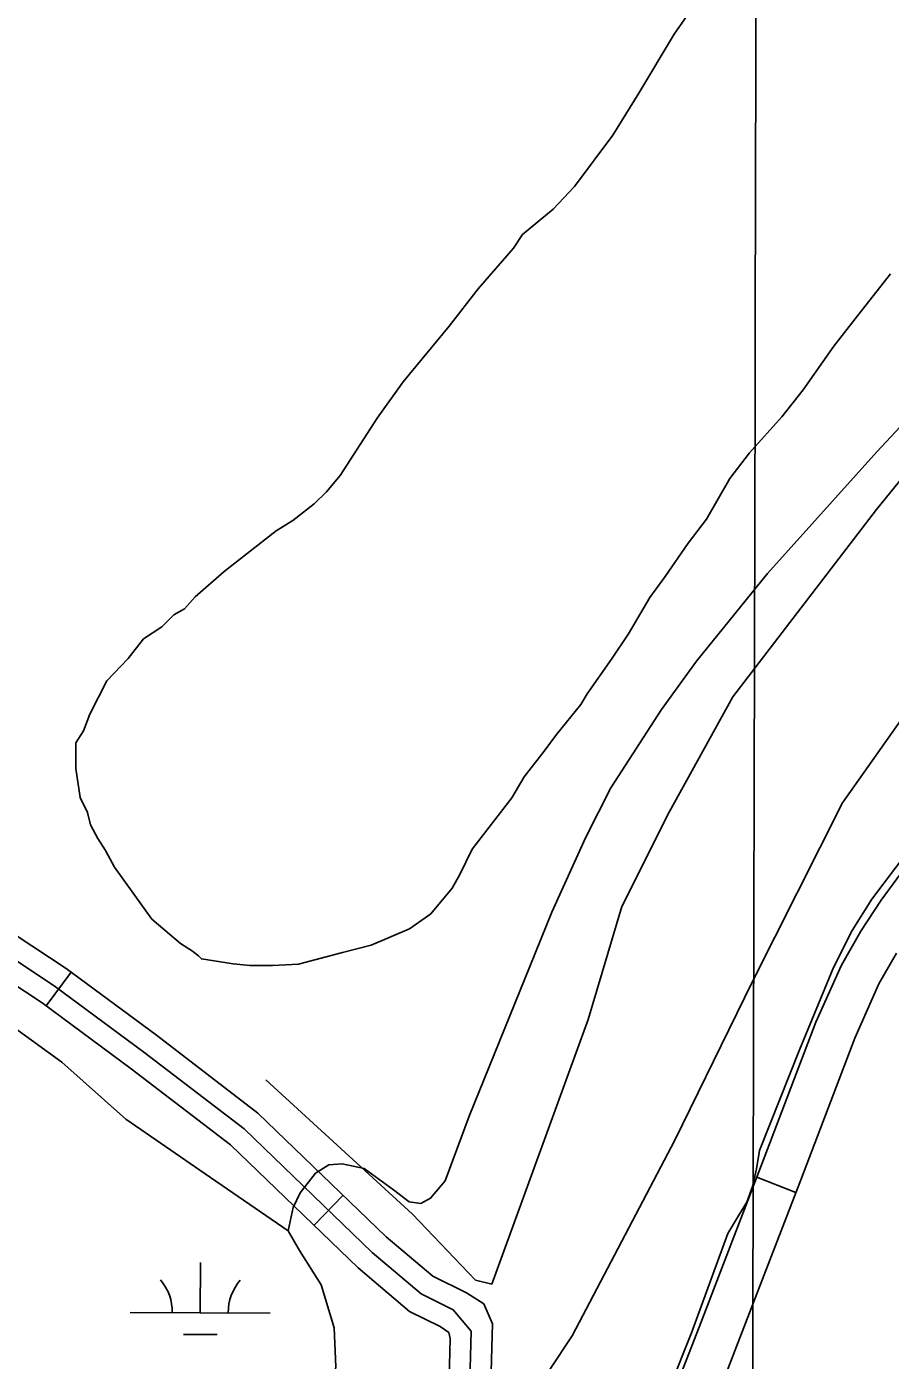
# Model space of a CAD drawing. Extents: x 3161665 to 3199565, y 885729 to 911164.
# Drawn here: x 3191518 to 3192135, y 904422 to 905376 of the extents above; entities that cross this region are included whole.
import ezdxf

# ---------------------------------------------------------------- set-up
doc = ezdxf.new("R2010")
doc.units = 0
for name, color, linetype in [('V-GRID-MAJR', 7, 'Continuous'), ('V-LEVE-TOET', 7, 'Continuous'), ('V-ROAD-CNTR', 7, 'Continuous'), ('V-SITE-VEGE', 7, 'Continuous'), ('V-TOPO-SHOR', 7, 'Continuous'), ('V-WETL-SWMP', 7, 'Continuous')]:
    doc.layers.add(name, color=color, linetype=linetype)

msp = doc.modelspace()

# ---------------------------------------------------------------- linework, layer by layer
at = {"layer": 'V-GRID-MAJR'}
msp.add_spline([(3192003.725, 891123.28), (3192018.711, 897184.122), (3192033.702, 903246.909), (3192048.693, 909309.741), (3192048.698, 909311.64)], degree=3, dxfattribs=at)
at = {"layer": 'V-LEVE-TOET'}
for points in [[(3192537.245000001, 905277.2279999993), (3192489.102000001, 905209.7509999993), (3192395.421000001, 905094.9149999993), (3192230.061000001, 904887.6989999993), (3192180.880000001, 904828.2779999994), (3192158.426000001, 904800.3699999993), (3192138.616000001, 904774.4629999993), (3192121.660000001, 904751.9659999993), (3192107.537000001, 904729.6479999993), (3192094.188000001, 904703.0819999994), (3192069.868000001, 904644.2689999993), (3192041.399000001, 904572.1529999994)], [(3191704.571000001, 904514.9279999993), (3191708.007000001, 904531.3979999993), (3191713.031000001, 904542.0149999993), (3191724.062000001, 904555.9619999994), (3191733.468000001, 904562.1239999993), (3191743.092000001, 904562.8269999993), (3191758.921000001, 904559.3199999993), (3191779.851000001, 904544.0729999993), (3191790.962000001, 904535.6659999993), (3191799.268000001, 904534.2999999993), (3191806.318000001, 904538.1419999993), (3191816.816000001, 904550.5339999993), (3191833.826000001, 904596.9279999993), (3191877.320000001, 904703.9299999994), (3191892.968000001, 904742.7949999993), (3191917.315000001, 904796.4049999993), (3191935.016000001, 904831.6139999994), (3191971.339000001, 904887.7269999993), (3191996.310000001, 904922.0989999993), (3192046.984000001, 904984.8559999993), (3192125.146000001, 905071.8239999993), (3192189.023000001, 905140.2339999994)], [(3192018.808000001, 904512.8099999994), (3192026.686000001, 904526.0099999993), (3192032.259000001, 904535.3419999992), (3192036.390000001, 904546.4629999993), (3192039.241000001, 904559.0499999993), (3192041.399000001, 904572.1529999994)], [(3190936.899000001, 903775.2269999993), (3191070.576000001, 903878.8929999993), (3191221.745000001, 903993.6069999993), (3191374.462000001, 904106.7469999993), (3191522.778000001, 904222.2649999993), (3191673.423000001, 904336.4609999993), (3191711.616000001, 904366.3069999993), (3191727.611000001, 904383.5939999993), (3191735.252000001, 904396.2689999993), (3191738.541000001, 904417.5579999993), (3191737.466000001, 904445.3799999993), (3191728.096000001, 904476.1289999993), (3191712.544000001, 904500.7679999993), (3191704.571000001, 904514.9279999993)], [(3192018.808000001, 904512.8099999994), (3191992.774000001, 904441.8859999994), (3191977.719000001, 904404.2189999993), (3191965.783000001, 904377.6399999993), (3191951.214000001, 904350.0719999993), (3191939.7320000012, 904329.7539999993), (3191925.618000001, 904308.4469999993), (3191910.495000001, 904287.7559999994)]]:
    msp.add_lwpolyline(points, dxfattribs=at)
at = {"layer": 'V-ROAD-CNTR'}
for p, q in [((3191549.329864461, 904699.8605725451), (3191531.492900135, 904675.7396207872)), ((3192039.371148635, 904553.0724309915), (3192067.3725433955, 904542.3057280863)), ((3191743.748475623, 904540.244891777), (3191722.9185172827, 904518.6559349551))]:
    msp.add_line(p, q, dxfattribs=at)
for points in [[(3192566.238830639, 905414.3281436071), (3192509.472944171, 905334.496303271), (3192358.837245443, 905154.0426641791), (3192165.9216312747, 904913.3071456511), (3192100.5947619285, 904820.9013304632), (3192036.193890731, 904692.6085870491), (3191980.8130014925, 904579.6998128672), (3191907.377148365, 904439.683092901), (3191858.7262456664, 904365.9542403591), (3191798.941365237, 904297.2693777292), (3191662.2316386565, 904179.9216124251), (3191402.9461572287, 903976.8880184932), (3191082.878797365, 903724.190523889), (3190805.521352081, 903506.7409587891), (3190668.175626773, 903392.6391869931)], [(3190744.685473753, 905397.7991766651), (3190788.9273852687, 905348.9152744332), (3190857.568247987, 905263.4234454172), (3190898.8071655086, 905199.794572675), (3191002.639957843, 905061.4948492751), (3191052.2298586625, 905002.230967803), (3191085.6277918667, 904971.434029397), (3191147.341668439, 904923.5251252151), (3191222.706517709, 904877.785216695), (3191304.603353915, 904839.6502929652), (3191361.655239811, 904806.373359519), (3191434.534094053, 904771.6774289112), (3191478.6730057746, 904747.015478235), (3191509.421944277, 904726.5385191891), (3191545.8828713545, 904702.4095674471), (3191610.4317422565, 904654.6796629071), (3191682.804597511, 904599.0447741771), (3191774.547414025, 904510.5299512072), (3191807.807347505, 904482.415007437), (3191832.025299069, 904470.421031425), (3191844.335274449, 904462.6460469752), (3191850.4982621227, 904448.3650755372), (3191849.395264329, 904405.5711611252), (3191802.901394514, 904177.2521010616)], [(3190732.705497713, 905388.6821948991), (3190777.508408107, 905339.1782939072), (3190845.3952723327, 905254.626463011), (3190886.501190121, 905191.202589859), (3190990.8819813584, 905052.1728679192), (3191041.347880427, 904991.860988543), (3191075.926811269, 904959.975052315), (3191138.823685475, 904911.1481499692), (3191215.628531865, 904864.5352431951), (3191297.6433678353, 904826.3443195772), (3191354.640253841, 904793.0993860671), (3191427.645107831, 904758.3444555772), (3191470.8460214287, 904734.2065038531), (3191501.125960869, 904714.041544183), (3191537.2788885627, 904690.1165920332), (3191601.4007603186, 904642.7016868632), (3191672.995617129, 904587.6657969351), (3191764.487434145, 904499.3929734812), (3191799.516364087, 904469.7820327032), (3191822.5473180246, 904458.376055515), (3191835.357292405, 904443.0820861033), (3191834.436294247, 904407.3441575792)], [(3190766.089430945, 905329.4413133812), (3190833.2222966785, 905245.8294806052), (3190874.1952147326, 905182.610607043), (3190979.124004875, 905042.8508865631), (3191030.4659021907, 904981.4910092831), (3191066.225830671, 904948.5160752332), (3191130.3057025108, 904898.7711747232), (3191208.5505460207, 904851.2852696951), (3191290.683381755, 904813.0383461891), (3191347.625267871, 904779.8254126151), (3191420.756121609, 904745.0114822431), (3191463.019037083, 904721.3975294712), (3191492.829977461, 904701.5445691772), (3191528.674905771, 904677.8236166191), (3191592.3697783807, 904630.723710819), (3191663.186636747, 904576.286819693), (3191754.427454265, 904488.2559957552), (3191791.225380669, 904457.1490579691), (3191813.069336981, 904446.3310796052), (3191819.322324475, 904442.1220880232), (3191820.2163226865, 904437.7990966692), (3191819.477324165, 904409.1171540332), (3191765.1116556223, 904152.4790432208)], [(3191802.3097061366, 904179.3355817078), (3191806.4194831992, 904182.4036798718), (3191837.0494891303, 904206.7083514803), (3191858.0858411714, 904225.4098049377), (3191879.874200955, 904247.6050033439), (3191908.7742432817, 904278.5815657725), (3191930.5396357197, 904305.2178793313), (3191941.860021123, 904322.5187014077), (3191953.4603378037, 904341.0966377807), (3191962.564896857, 904359.922803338), (3191972.1654623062, 904380.7478909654), (3191983.393528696, 904408.0532009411), (3191998.1946842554, 904445.9831536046), (3192043.3097955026, 904563.3158273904), (3192081.688028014, 904663.9647267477), (3192099.899593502, 904704.918930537), (3192113.703186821, 904729.0320269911), (3192128.3724358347, 904751.1861134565), (3192148.0832083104, 904778.1609896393)], [(3191544.4106260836, 903934.810001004), (3191703.0418961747, 904066.7014353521), (3191774.6536131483, 904121.2515542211), (3191824.7205168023, 904158.6283201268), (3191856.3545108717, 904183.7296485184), (3191878.7801588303, 904203.6661950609), (3191901.5497990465, 904226.8609966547), (3191931.3817567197, 904258.836434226), (3191954.774364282, 904287.4641206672), (3191967.1379788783, 904306.3592985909), (3191979.763662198, 904326.5793622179), (3191989.693103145, 904347.1111966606), (3191999.672537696, 904368.7581090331), (3192011.242471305, 904396.8947990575), (3192026.1693157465, 904435.146846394), (3192071.3262044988, 904552.5881726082), (3192109.429971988, 904652.5172732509), (3192126.6924064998, 904691.3370694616), (3192139.2548131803, 904713.2819730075)]]:
    msp.add_lwpolyline(points, dxfattribs=at)
at = {"layer": 'V-SITE-VEGE'}
for points in [[(3191563.187000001, 904805.2339999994), (3191561.0900000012, 904813.9149999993), (3191555.765000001, 904824.7879999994), (3191552.681000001, 904845.3929999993), (3191552.828000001, 904863.8049999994), (3191558.313000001, 904872.4249999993), (3191562.741000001, 904884.3029999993), (3191574.846000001, 904908.0329999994), (3191590.141000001, 904924.1569999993), (3191601.083000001, 904938.1489999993), (3191614.150000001, 904946.7079999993), (3191622.884000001, 904955.3009999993), (3191630.501000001, 904959.5729999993), (3191638.150000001, 904968.1769999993), (3191658.878000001, 904986.4229999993), (3191675.227000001, 904999.2859999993), (3191695.936000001, 905015.3669999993), (3191707.907000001, 905022.8519999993), (3191723.169000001, 905034.6429999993), (3191731.903000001, 905043.2359999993), (3191741.746000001, 905055.0719999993), (3191768.069000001, 905096.0169999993), (3191786.692000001, 905121.8609999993), (3191819.505000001, 905161.6719999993), (3191840.300000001, 905188.5809999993), (3191865.447000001, 905217.6209999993), (3191872.024000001, 905227.3169999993), (3191893.833000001, 905245.5539999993), (3191909.125000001, 905261.6759999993), (3191936.4990000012, 905298.2819999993), (3191955.154000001, 905328.4569999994), (3191980.404000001, 905370.4939999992), (3191999.034000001, 905397.4209999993)], [(3192134.989000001, 905199.2019999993), (3192109.817000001, 905166.9129999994), (3192094.498000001, 905147.5389999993), (3192072.586000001, 905116.3069999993), (3192057.263000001, 905096.9349999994), (3192034.311000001, 905071.1259999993), (3192020.084000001, 905052.8269999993), (3192003.601000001, 905023.7169999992), (3191990.4650000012, 905006.4929999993), (3191974.026000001, 904982.7979999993), (3191963.076000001, 904967.7219999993), (3191947.703000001, 904941.8519999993), (3191935.643000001, 904923.5369999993), (3191918.116000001, 904898.7659999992), (3191913.721000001, 904891.2209999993), (3191896.217000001, 904869.7009999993), (3191887.459000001, 904857.8569999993), (3191873.230000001, 904839.5579999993), (3191864.442000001, 904824.4649999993), (3191835.989000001, 904787.8709999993), (3191827.174000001, 904769.5289999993), (3191821.680000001, 904759.8259999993), (3191806.371000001, 904741.5329999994), (3191791.119000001, 904730.8279999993), (3191763.948000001, 904719.1339999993), (3191743.327000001, 904713.8849999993), (3191711.849000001, 904705.4739999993), (3191693.430000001, 904704.5399999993), (3191677.185000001, 904704.6689999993), (3191665.280000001, 904705.8489999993), (3191642.561000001, 904709.2809999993), (3191640.413000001, 904711.4639999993), (3191636.108000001, 904714.7489999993), (3191627.486000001, 904720.2339999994), (3191607.049000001, 904737.7279999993), (3191580.272000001, 904774.7699999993), (3191573.870000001, 904786.7339999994), (3191568.522000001, 904795.4429999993), (3191563.187000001, 904805.2339999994)]]:
    msp.add_lwpolyline(points, dxfattribs=at)
at = {"layer": 'V-TOPO-SHOR'}
for points in [[(3193010.426394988, 906479.6469970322), (3192796.814745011, 906316.6223476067), (3192730.9291473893, 906256.345404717), (3192701.530787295, 906221.7563650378), (3192645.3704231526, 906139.2441593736), (3192612.328013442, 906063.789580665), (3192583.765469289, 906005.207707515), (3192569.3963052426, 905935.9319704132), (3192545.1144048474, 905803.5905882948), (3192500.9640623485, 905525.5697914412), (3192486.641774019, 905477.6192812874), (3192467.9255589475, 905451.8923149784), (3192387.741110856, 905354.3274754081), (3192124.905628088, 905030.5824962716), (3192022.427322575, 904896.6358895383), (3191976.929571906, 904814.1002460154), (3191943.016189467, 904746.6445805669), (3191918.847572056, 904665.8391635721), (3191850.0131136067, 904476.728167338), (3191838.467808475, 904479.41921172), (3191793.25521842, 904526.6120321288), (3191688.6171266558, 904622.8060256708)], [(3192537.245000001, 905277.2279999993), (3192489.102000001, 905209.7509999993), (3192395.421000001, 905094.9149999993), (3192230.061000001, 904887.6989999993), (3192180.880000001, 904828.2779999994), (3192158.426000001, 904800.3699999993), (3192138.616000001, 904774.4629999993), (3192121.660000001, 904751.9659999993), (3192107.537000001, 904729.6479999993), (3192094.188000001, 904703.0819999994), (3192069.868000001, 904644.2689999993), (3192041.399000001, 904572.1529999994)], [(3192018.808000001, 904512.8099999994), (3191992.774000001, 904441.8859999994), (3191977.719000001, 904404.2189999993), (3191965.783000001, 904377.6399999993), (3191951.214000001, 904350.0719999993), (3191939.7320000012, 904329.7539999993), (3191925.618000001, 904308.4469999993), (3191910.495000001, 904287.7559999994)]]:
    msp.add_lwpolyline(points, dxfattribs=at)
at = {"layer": 'V-WETL-SWMP'}
for p, q in [((3191641.7012447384, 904456.1599934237), (3191641.800916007, 904492.159813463)), ((3191591.7017256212, 904456.2981650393), (3191691.700763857, 904456.0218218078)), ((3191629.658637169, 904440.7622317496), (3191653.6584063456, 904440.6959093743))]:
    msp.add_line(p, q, dxfattribs=at)
msp.add_lwpolyline([(3191408.047000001, 904732.8849999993), (3191542.655000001, 904635.4529999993), (3191588.535000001, 904594.6499999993), (3191645.289000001, 904555.6069999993), (3191704.571000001, 904514.9269999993), (3191712.544000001, 904500.7689999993), (3191728.097000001, 904476.1279999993), (3191737.466000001, 904445.3799999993), (3191738.542000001, 904417.5579999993)], dxfattribs=at)
for centre, radius, start, end in [((3191586.460154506, 904456.787454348), 35.24628790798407, 359.0698421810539, 40.61350051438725), ((3191696.9449640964, 904456.4821341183), 35.246287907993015, 139.06984632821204, 180.61350466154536)]:
    msp.add_arc(centre, radius, start, end, dxfattribs=at)

doc.saveas('drawing.dxf')
